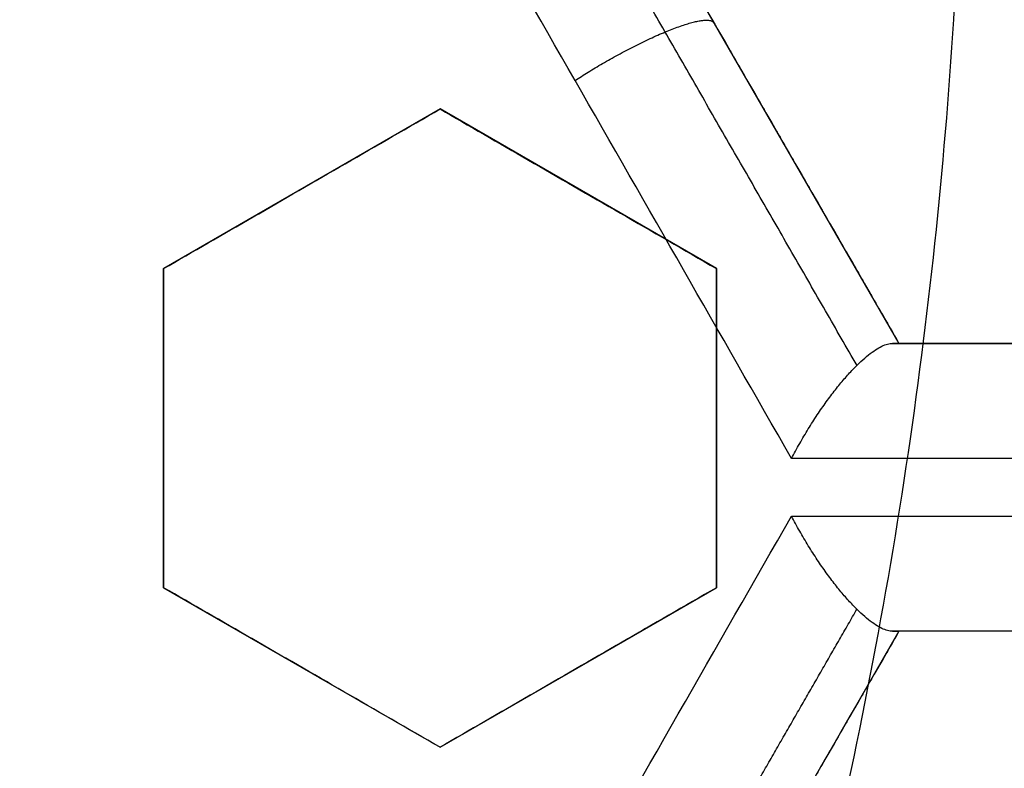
# Model space of a CAD drawing. Header units: centimetres. Extents: x -10 to 8.9, y -29.1 to -8.
# Tile 661 of 1035: x -6.185 to -6.0995, y -28.2978 to -28.2328. Entities that reach past the tile are written whole.
import ezdxf

# ---------------------------------------------------------------- set-up
doc = ezdxf.new("R2010")
doc.units = ezdxf.units.CM
doc.layers.add('Default', color=7, linetype='Continuous', true_color=0x000000)

msp = doc.modelspace()

# ---------------------------------------------------------------- linework, layer by layer
at = {"layer": 'Default'}
for p, q in [((-6.140897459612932, -28.20500000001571, -1.114481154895), (-6.108647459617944, -28.26085863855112, -1.114481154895)), ((-6.124772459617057, -28.23292931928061, -1.158003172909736), (-6.124772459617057, -28.23292931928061, -1.065)), ((-6.14850000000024, -28.24050704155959, 0.2091516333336), (-6.172500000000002, -28.25436344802, 0.2091516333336)), ((-6.124500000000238, -28.25436344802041, 0.20048185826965), (-6.148500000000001, -28.24050704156, 0.20048185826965)), ((-6.160500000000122, -28.24743524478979, 0.1825783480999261), (-6.160500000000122, -28.24743524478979, 0.2357872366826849)), ((-6.13650000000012, -28.24743524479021, 0.1738914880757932), (-6.13650000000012, -28.24743524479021, 0.2271003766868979)), ((-6.1725, -28.25436344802, 0.2123871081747), (-6.1725, -28.28207626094, 0.2123871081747)), ((-6.1245, -28.28207626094, 0.1951392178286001), (-6.1245, -28.25436344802, 0.1951392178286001)), ((-6.10864745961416, -28.26085863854, -1.1296608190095), (-6.044147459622, -28.26085863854, -1.1296608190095)), ((-6.1725, -28.26821985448, 0.1858714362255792), (-6.1725, -28.26821985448, 0.2390803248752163)), ((-6.1245, -28.26821985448, 0.1686142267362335), (-6.1245, -28.26821985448, 0.2218231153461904)), ((-6.172499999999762, -28.28207626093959, 0.20675380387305), (-6.148499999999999, -28.2959326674, 0.20675380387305)), ((-6.14849999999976, -28.29593266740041, 0.1981756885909), (-6.124499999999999, -28.28207626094, 0.1981756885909)), ((-6.108647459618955, -28.28585863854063, -1.161419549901), (-6.115443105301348, -28.29762904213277, -1.161419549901)), ((-6.044147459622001, -28.28585863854, -1.1296608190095), (-6.108647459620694, -28.28585863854, -1.1296608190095)), ((-6.160499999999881, -28.2890044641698, 0.1801575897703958), (-6.160499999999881, -28.2890044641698, 0.2333664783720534)), ((-6.136499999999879, -28.28900446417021, 0.1716076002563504), (-6.136499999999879, -28.28900446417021, 0.2248164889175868))]:
    msp.add_line(p, q, dxfattribs=at)
at = {"layer": 'Default', "extrusion": (0, 0, -1)}
for centre, radius, start, end in [((6.550000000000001, -28.205, -0.45), 0.9, 90, 270), ((6.550000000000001, -28.205, 0.3399975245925), 0.8999999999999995, 90, 270), ((6.550000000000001, -28.205, 1.15), 0.8550000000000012, 90, 270), ((6.550000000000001, -28.205, -0.4), 0.5999999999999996, 90, 270), ((6.550000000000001, -28.205, 0.82), 0.8250000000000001, 180, 0), ((6.550000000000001, -28.205, 1.03), 0.82, 180, 0), ((6.550000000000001, -28.205, 1.005), 0.7950000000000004, 180, 0), ((6.550000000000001, -28.205, 0.87), 0.7825000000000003, 180, 0), ((6.550000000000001, -28.205, 1.005), 0.7825000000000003, 180, 0), ((6.550000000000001, -28.205, 0.895), 0.7575000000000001, 180, 0), ((6.550000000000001, -28.205, 0.53), 0.75, 180, 0), ((6.550000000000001, -28.205, -0.2075), 0.75, 180, 0), ((6.550000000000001, -28.205, -0.2075), 0.7025000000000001, 180, 0), ((6.550000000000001, -28.205, -0.1825), 0.6775000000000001, 180, 0), ((6.550000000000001, -28.205, -0.1725), 0.6774999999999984, 180, 0), ((6.550000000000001, -28.205, -0.1625), 0.6724999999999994, 180, 0), ((6.550000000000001, -28.205, -0.2), 0.6724999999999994, 180, 0), ((6.550000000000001, -28.205, -0.2), 0.6367740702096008, 180, 0), ((6.550000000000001, -28.205, -0.1809807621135), 0.6125, 180, 0), ((6.550000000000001, -28.205, -0.1625), 0.6075000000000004, 180, 0), ((6.550000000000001, -28.205, -0.195), 0.6075000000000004, 180, 0), ((6.550000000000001, -28.205, 1.220980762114), 0.6075, 180, 0), ((6.550000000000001, -28.205, 1.24), 0.6075000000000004, 180, 0), ((6.550000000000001, -28.205, -0.18660444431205), 0.5500000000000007, 180, 0)]:
    msp.add_arc(centre, radius, start, end, dxfattribs=at)
at = {"layer": 'Default'}
for centre, radius, start, end in [((-6.550000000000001, -28.205, -0.82), 0.8349999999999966, 270, 90), ((-6.550000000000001, -28.205, -1.13), 0.8349999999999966, 270, 90), ((-6.550000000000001, -28.205, -0.9750000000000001), 0.8350000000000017, 270, 90), ((-6.550000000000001, -28.205, 0.35), 0.775, 270, 90), ((-6.550000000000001, -28.205, -0.1486250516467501), 0.7749999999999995, 270, 90), ((-6.550000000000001, -28.205, 0.45), 0.6000000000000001, 270, 90), ((-6.550000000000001, -28.205, 0.35), 0.6000000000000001, 270, 90), ((-6.550000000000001, -28.205, -0.845), 0.8250000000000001, 180, 0), ((-6.550000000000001, -28.205, -0.8325), 0.8249999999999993, 180, 0), ((-6.550000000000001, -28.205, -0.87), 0.8, 180, 0), ((-6.550000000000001, -28.205, -0.9800000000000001), 0.7575000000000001, 180, 0), ((-6.550000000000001, -28.205, -0.9375), 0.7574999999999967, 180, 0), ((-6.550000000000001, -28.205, 0.1625), 0.6775000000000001, 180, 0), ((-6.550000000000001, -28.205, 0.18125), 0.6724999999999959, 180, 0), ((-6.550000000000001, -28.205, -1.21), 0.67, 180, 0), ((-6.550000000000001, -28.205, -1.24), 0.6400000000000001, 180, 0), ((-6.550000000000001, -28.205, 0.2), 0.6367740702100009, 180, 0), ((-6.550000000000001, -28.205, 0.1625), 0.6231698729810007, 180, 0), ((-6.550000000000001, -28.205, 0.17875), 0.6074999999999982, 180, 0), ((-6.550000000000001, -28.205, -1.230490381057), 0.6074999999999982, 180, 0), ((-6.550000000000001, -28.205, 0.195), 0.55, 180, 0), ((-6.550000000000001, -28.205, 0.1782088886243), 0.55, 248.3999999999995, 0), ((-6.550000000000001, -28.205, -0.7112749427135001), 0.7750000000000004, 274.5310199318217, 0), ((-6.550000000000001, -28.205, -0.1612499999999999), 0.75, 296.8079204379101, 0), ((-6.550000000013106, -28.20499999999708, 0.1625), 0.4469695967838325, 347.0582565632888, 357.0667820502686)]:
    msp.add_arc(centre, radius, start, end, dxfattribs=at)
at = {"layer": 'Default', "extrusion": (1.379857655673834e-06, 1.228458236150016e-16, -0.9999999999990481)}
msp.add_arc((6.549999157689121, -28.20500000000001, 0.5348706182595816), 0.7584484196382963, 180, 287.9998757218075, dxfattribs=at)
at = {"layer": 'Default', "extrusion": (0, 1, 0)}
for centre, radius, start, end in [((6.550000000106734, -2.310000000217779, -28.26085862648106), 1.225000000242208, 111.089576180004, 114.389708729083), ((6.550000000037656, -2.310000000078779, -28.27585862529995), 1.215000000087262, 110.8286720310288, 114.6865575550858), ((6.550000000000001, -2.31, -28.27585863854), 1.215, 110.8286720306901, 114.6865575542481)]:
    msp.add_arc(centre, radius, start, end, dxfattribs=at)
at = {"layer": 'Default', "extrusion": (0, -1, 0)}
for centre, radius, start, end in [((-6.550000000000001, -2.31, 28.26085863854), 1.225000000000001, 66.45607328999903, 68.9104238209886), ((-6.549999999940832, -2.309999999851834, 28.28585864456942), 1.224999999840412, 65.61029127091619, 68.91042382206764)]:
    msp.add_arc(centre, radius, start, end, dxfattribs=at)
at = {"layer": 'Default', "extrusion": (-1.03329475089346e-08, -0.9999999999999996, -2.71607247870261e-08)}
msp.add_arc((-6.549999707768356, -2.309999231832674, 28.27085873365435), 1.214999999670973, 65.3134424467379, 69.1713279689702, dxfattribs=at)
at = {"layer": 'Default'}
for points, degree in [([(-6.550000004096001, -27.30500495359, -1.129995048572), (-6.537465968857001, -27.30500495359, -1.129995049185), (-6.512386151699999, -27.30552127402, -1.129973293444), (-6.474783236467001, -27.3078854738, -1.129982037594), (-6.437304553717, -27.31181799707, -1.129979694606), (-6.399970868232, -27.3173257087, -1.129980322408), (-6.362926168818, -27.32438806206, -1.129980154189), (-6.326197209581, -27.3329983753, -1.129980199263), (-6.289861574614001, -27.34314050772, -1.129980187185), (-6.254013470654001, -27.35478489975, -1.129980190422), (-6.218660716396, -27.36792869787, -1.129980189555), (-6.183898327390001, -27.38253814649, -1.129980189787), (-6.149770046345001, -27.39859430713, -1.129980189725), (-6.116350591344, -27.41606289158, -1.129980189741), (-6.083707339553, -27.43490588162, -1.129980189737), (-6.051859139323, -27.45511347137, -1.129980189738), (-6.020892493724, -27.47663251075, -1.129980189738), (-5.990848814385, -27.49943348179, -1.129980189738), (-5.961791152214, -27.52346942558, -1.129980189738), (-5.933780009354, -27.54868705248, -1.129980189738), (-5.906829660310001, -27.5750745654, -1.129980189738), (-5.881013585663, -27.60256235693, -1.129980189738), (-5.856368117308, -27.63111066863, -1.129980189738), (-5.832942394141, -27.66066372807, -1.129980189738), (-5.810787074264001, -27.69115373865, -1.129980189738), (-5.789912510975, -27.72256746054, -1.129980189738), (-5.770375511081, -27.75482271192, -1.129980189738), (-5.752204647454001, -27.78787084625, -1.129980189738), (-5.735435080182, -27.8216495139, -1.129980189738), (-5.720103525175, -27.8560794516, -1.129980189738), (-5.706216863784, -27.89114626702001, -1.129980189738), (-5.693813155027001, -27.92675906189, -1.129980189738), (-5.682910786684, -27.96286272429, -1.129980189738), (-5.673530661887, -27.99939085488, -1.129980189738), (-5.665692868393, -28.03625586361, -1.129980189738), (-5.659400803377, -28.07344306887, -1.129980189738), (-5.654672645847, -28.11085723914, -1.129980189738), (-5.651515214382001, -28.14843802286, -1.129980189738), (-5.649934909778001, -28.18611932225, -1.129980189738), (-5.649933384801, -28.22380820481, -1.129980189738), (-5.65151069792, -28.26149020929, -1.129980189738), (-5.654665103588, -28.29907102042, -1.129980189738), (-5.659390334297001, -28.33648606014, -1.129980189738), (-5.665679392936, -28.37367347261, -1.129980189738), (-5.673514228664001, -28.41053911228, -1.129980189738), (-5.68289159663, -28.447068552, -1.129980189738), (-5.693791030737, -28.48317285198, -1.129980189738), (-5.706192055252, -28.51878703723, -1.129980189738), (-5.720075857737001, -28.5538547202, -1.129980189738), (-5.735404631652, -28.58828579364, -1.129980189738), (-5.752171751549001, -28.62206623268, -1.129980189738), (-5.770339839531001, -28.65511550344, -1.129980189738), (-5.78987442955, -28.68737253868, -1.129980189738), (-5.810746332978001, -28.71878763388, -1.129980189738), (-5.832899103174, -28.74927924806, -1.129980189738), (-5.85632282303, -28.77883458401, -1.129980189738), (-5.880965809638, -28.80738458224, -1.129980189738), (-5.906779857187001, -28.83487458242, -1.129980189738), (-5.933727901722, -28.86126400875, -1.129980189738), (-5.961736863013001, -28.88648372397, -1.129980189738), (-5.990793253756, -28.9105224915, -1.129980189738), (-6.020835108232, -28.93332580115, -1.129980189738), (-6.051800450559, -28.95484754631, -1.129980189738), (-6.083647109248, -28.97505764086, -1.129980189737), (-6.116288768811, -28.99390313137, -1.129980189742), (-6.149707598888, -29.01137470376, -1.129980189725), (-6.183834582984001, -29.02743347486, -1.129980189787), (-6.218595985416, -29.04204567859, -1.129980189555), (-6.253947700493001, -29.05519220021, -1.129980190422), (-6.289795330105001, -29.06683951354, -1.129980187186), (-6.326131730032, -29.07698483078, -1.129980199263), (-6.36285948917, -29.08559773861, -1.12998015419), (-6.399900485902, -29.09266234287, -1.129980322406), (-6.437231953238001, -29.0981728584, -1.129979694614), (-6.47471667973, -29.10210911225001, -1.129982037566), (-6.512339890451, -29.1044772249, -1.129973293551), (-6.537448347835, -29.10499504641, -1.129995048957), (-6.549999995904, -29.10499504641, -1.129995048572)], 3), ([(-6.550000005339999, -27.32500645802, -1.149993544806), (-6.537651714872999, -27.32500645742, -1.149993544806), (-6.512986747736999, -27.32554459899, -1.150002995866), (-6.476051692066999, -27.32787036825, -1.14999919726), (-6.439276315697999, -27.33175223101, -1.150000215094), (-6.402654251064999, -27.33717969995, -1.149999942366), (-6.366301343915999, -27.34414129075, -1.150000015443), (-6.330232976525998, -27.35263500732, -1.149999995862), (-6.294592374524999, -27.36262965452, -1.150000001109), (-6.259531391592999, -27.37406902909, -1.149999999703), (-6.225026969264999, -27.3869473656, -1.15000000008), (-6.191106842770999, -27.40125022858, -1.149999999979), (-6.157777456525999, -27.41697696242, -1.150000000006), (-6.125134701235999, -27.43408646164, -1.149999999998), (-6.093256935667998, -27.45253472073, -1.15), (-6.062162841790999, -27.47231088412, -1.15), (-6.031930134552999, -27.49336665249, -1.15), (-6.002594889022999, -27.51567691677, -1.15), (-5.974227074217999, -27.53918966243, -1.15), (-5.946891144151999, -27.56384678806, -1.15), (-5.920598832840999, -27.58963664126, -1.15), (-5.895416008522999, -27.61649551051, -1.15), (-5.871372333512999, -27.64439091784, -1.15), (-5.848517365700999, -27.67326728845, -1.15), (-5.826900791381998, -27.7030584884, -1.15), (-5.806533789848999, -27.73375047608, -1.15), (-5.787472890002, -27.76526110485, -1.15), (-5.76974489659, -27.79754437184, -1.15), (-5.753383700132, -27.83054026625, -1.15), (-5.738424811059, -27.86417236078, -1.15), (-5.724875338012, -27.89842624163, -1.15), (-5.71277321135, -27.93321101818, -1.15), (-5.702135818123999, -27.96847408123, -1.15), (-5.692983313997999, -28.00415159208, -1.15), (-5.68533537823, -28.04015809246, -1.15), (-5.679195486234, -28.07647885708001, -1.15), (-5.674581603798, -28.11301879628, -1.15), (-5.67150000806, -28.14971971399, -1.15), (-5.669956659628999, -28.18652113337, -1.15), (-5.669953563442, -28.22333487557, -1.15), (-5.671491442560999, -28.26014682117, -1.15), (-5.674568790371, -28.29686076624, -1.15), (-5.679179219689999, -28.33341174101, -1.15), (-5.685316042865, -28.36974098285, -1.15), (-5.692961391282, -28.40575529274, -1.15), (-5.702112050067, -28.44144108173, -1.15), (-5.712748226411, -28.47671239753, -1.15), (-5.724850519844, -28.511507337, -1.15), (-5.738400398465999, -28.54576972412, -1.15), (-5.753358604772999, -28.57940639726, -1.15), (-5.769717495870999, -28.61240308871, -1.15), (-5.787441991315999, -28.6446852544, -1.15), (-5.806500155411, -28.6761964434, -1.15), (-5.826864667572, -28.70688945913, -1.15), (-5.848479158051, -28.73668231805, -1.15), (-5.871332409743, -28.76556074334, -1.15), (-5.895372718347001, -28.79345624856, -1.15), (-5.920549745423, -28.82031302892, -1.15), (-5.946837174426, -28.84610244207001, -1.15), (-5.974176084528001, -28.8707665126, -1.15), (-6.002558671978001, -28.89429476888, -1.15), (-6.031913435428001, -28.9166216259, -1.15), (-6.062165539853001, -28.9376912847, -1.15), (-6.093277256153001, -28.95747792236, -1.15), (-6.125171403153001, -28.97593404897, -1.149999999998), (-6.157830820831, -28.99304986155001, -1.150000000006), (-6.191177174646, -29.0087814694, -1.149999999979), (-6.225118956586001, -29.02308952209, -1.15000000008), (-6.25964571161, -29.03597120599, -1.149999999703), (-6.294721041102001, -29.04740944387, -1.150000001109), (-6.330363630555, -29.05739860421, -1.149999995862), (-6.366429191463, -29.06588597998, -1.150000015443), (-6.40278818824, -29.07284313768, -1.149999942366), (-6.439415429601, -29.07826537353, -1.150000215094), (-6.476180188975, -29.08214014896, -1.14999919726), (-6.513077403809, -29.08445837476, -1.150002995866), (-6.537686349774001, -29.08499354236, -1.149993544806), (-6.54999999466, -29.08499354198, -1.149993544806)], 3), ([(-6.549999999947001, -27.42838343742, -0.7616165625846), (-6.538747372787, -27.42824483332, -0.7617551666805), (-6.516204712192, -27.42845367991, -0.7620351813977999), (-6.482313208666, -27.43024072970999, -0.7624632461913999), (-6.448493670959, -27.43350371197, -0.7628974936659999), (-6.414786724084, -27.43824561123, -0.763337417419), (-6.381352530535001, -27.44444544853, -0.7637809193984), (-6.348201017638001, -27.45209983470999, -0.7642278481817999), (-6.315445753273, -27.46118216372, -0.764676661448), (-6.283108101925, -27.47168408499, -0.7651270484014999), (-6.251249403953, -27.48358745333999, -0.7655781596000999), (-6.219910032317, -27.49687984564, -0.766029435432), (-6.189177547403, -27.51152847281, -0.7664796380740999), (-6.159225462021, -27.52744172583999, -0.7669261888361), (-6.130017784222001, -27.54461827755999, -0.7673695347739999), (-6.101215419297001, -27.56329288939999, -0.7678150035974), (-6.073286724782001, -27.58321536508, -0.7682556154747), (-6.047409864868, -27.60344005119, -0.7686723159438), (-6.024707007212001, -27.6227118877, -0.7690451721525), (-6.004504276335, -27.64114310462, -0.7693833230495), (-5.984998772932, -27.66020157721, -0.7697151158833), (-5.965776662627, -27.68034635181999, -0.7700594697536), (-5.947249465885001, -27.70119728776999, -0.7704083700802), (-5.929608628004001, -27.72252886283, -0.7707584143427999), (-5.913139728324, -27.74390244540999, -0.7711027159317), (-5.896745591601, -27.76673460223, -0.7714641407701), (-5.879471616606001, -27.79280128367, -0.7718690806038), (-5.862185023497, -27.82140181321, -0.7723044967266), (-5.845650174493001, -27.85166194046, -0.7727558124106), (-5.830525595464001, -27.88248582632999, -0.7732063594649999), (-5.816816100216, -27.91378163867, -0.7736550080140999), (-5.804432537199, -27.94575507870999, -0.7741047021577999), (-5.793443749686, -27.97826360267, -0.7745533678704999), (-5.783885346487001, -28.01119863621, -0.7749995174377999), (-5.775776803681, -28.04447658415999, -0.7754420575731), (-5.769121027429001, -28.07806966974, -0.7758806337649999), (-5.763924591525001, -28.11195605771, -0.7763150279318), (-5.760204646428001, -28.14606329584, -0.7767440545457), (-5.75797080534, -28.18027120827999, -0.7771671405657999), (-5.757226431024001, -28.21470555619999, -0.7775824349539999), (-5.757979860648, -28.24925848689, -0.7780047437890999), (-5.760231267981, -28.28374168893, -0.7784336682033), (-5.763975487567, -28.31808767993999, -0.7788678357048), (-5.769197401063, -28.35219385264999, -0.7793060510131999), (-5.775894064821, -28.38605939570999, -0.7797482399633), (-5.784064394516, -28.41964983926, -0.7801939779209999), (-5.793686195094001, -28.45285785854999, -0.7806418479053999), (-5.804730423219, -28.48558927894, -0.781090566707), (-5.817164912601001, -28.51776854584, -0.7815390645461), (-5.830995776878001, -28.54941158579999, -0.7819875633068), (-5.846175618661, -28.5804064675, -0.7824344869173), (-5.862691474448, -28.61072888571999, -0.7828794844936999), (-5.880499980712, -28.64029706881, -0.7833213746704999), (-5.899571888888, -28.66906635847, -0.7837594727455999), (-5.91989141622, -28.69700629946, -0.7841934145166), (-5.941356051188, -28.72398166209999, -0.7846208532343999), (-5.963982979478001, -28.75002327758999, -0.7850431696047), (-5.987781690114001, -28.77512537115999, -0.7854569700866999), (-6.012782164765, -28.7993101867, -0.7858765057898), (-6.03884161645, -28.82242111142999, -0.7863039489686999), (-6.065837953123, -28.84435183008, -0.786736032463), (-6.093752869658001, -28.86509285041, -0.7871728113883), (-6.122529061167, -28.88460275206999, -0.7876132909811), (-6.15214747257, -28.90286625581, -0.7880571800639), (-6.18250003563, -28.91981717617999, -0.7885028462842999), (-6.213581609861, -28.93545322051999, -0.7889502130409), (-6.245293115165, -28.94972306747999, -0.7893978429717), (-6.277594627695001, -28.96261096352, -0.7898451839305), (-6.310433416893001, -28.97409375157, -0.790291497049), (-6.343717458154, -28.98414082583, -0.7907355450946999), (-6.377431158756, -28.99274659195, -0.7911771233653), (-6.411455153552, -28.99988067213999, -0.7916146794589), (-6.445763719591, -29.00553981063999, -0.7920479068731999), (-6.480290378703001, -29.00971218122, -0.7924759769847), (-6.515041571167, -29.01239375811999, -0.7928989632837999), (-6.538334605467, -29.01317723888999, -0.7931772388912), (-6.549999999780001, -29.01331529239, -0.7933152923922)], 3), ([(-6.550000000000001, -28.98, -0.6472501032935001), (-6.538733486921, -28.98, -0.6470307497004), (-6.516189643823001, -28.97950872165, -0.6465878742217), (-6.482389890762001, -28.97729300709, -0.6459119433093), (-6.448718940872, -28.97360204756, -0.6452266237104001), (-6.415286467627, -28.96845141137, -0.6445341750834), (-6.382136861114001, -28.9618541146, -0.6438355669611), (-6.349274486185, -28.95380935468, -0.6431308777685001), (-6.316821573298, -28.94434696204, -0.6424227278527), (-6.284787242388, -28.93346993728, -0.6417113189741), (-6.253280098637, -28.92121449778, -0.6409990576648), (-6.222324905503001, -28.90759197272, -0.6402865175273), (-6.191987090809, -28.89262837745, -0.6395751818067), (-6.162348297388, -28.87636610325, -0.6388669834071), (-6.133423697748, -28.85881215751, -0.6381622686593), (-6.1053183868, -28.84003103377, -0.6374636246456), (-6.07803369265, -28.82002363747, -0.6367710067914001), (-6.051669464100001, -28.7988625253, -0.6360872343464), (-6.026237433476, -28.77655854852, -0.6354115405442), (-6.001809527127, -28.75317251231, -0.6347498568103), (-5.978430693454, -28.72875070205, -0.6340883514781), (-5.956125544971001, -28.70331637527, -0.6334126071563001), (-5.934966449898, -28.67695331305, -0.6327288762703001), (-5.914960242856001, -28.6496691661, -0.6320362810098), (-5.896181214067, -28.62156563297, -0.6313376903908), (-5.878632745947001, -28.59264971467, -0.6306331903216), (-5.862367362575, -28.56300470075, -0.6299248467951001), (-5.847408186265, -28.53267528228, -0.629213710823), (-5.833784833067, -28.50171815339, -0.6285011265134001), (-5.821532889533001, -28.47022030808, -0.6277890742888), (-5.8106490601, -28.43816826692, -0.6270772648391), (-5.801170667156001, -28.40565376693, -0.6263677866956), (-5.793124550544, -28.37276766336, -0.6256626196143), (-5.786530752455, -28.33961176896, -0.6249639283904), (-5.78138744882, -28.30619858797, -0.6242718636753), (-5.777701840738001, -28.27254822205, -0.6235871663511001), (-5.775489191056, -28.23876096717, -0.6229108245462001), (-5.774754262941, -28.20494234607, -0.6222489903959), (-5.775493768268, -28.17114853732, -0.6215875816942), (-5.777706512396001, -28.13740264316, -0.6209120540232), (-5.781393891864, -28.10374893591, -0.6202272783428), (-5.786546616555, -28.07029563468, -0.6195343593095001), (-5.793145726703, -28.0371388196, -0.6188356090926), (-5.801183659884, -28.00430073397, -0.6181314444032), (-5.810652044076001, -27.97182316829, -0.6174227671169), (-5.821536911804, -27.93976765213, -0.6167108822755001), (-5.833799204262, -27.90824671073, -0.6159982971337), (-5.847421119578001, -27.87729763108, -0.615285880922), (-5.862376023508, -27.84697847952, -0.6145749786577), (-5.878652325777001, -27.8173156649, -0.613866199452), (-5.896211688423, -27.78838626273, -0.6131613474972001), (-5.914995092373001, -27.76028113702, -0.6124626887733), (-5.934999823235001, -27.73300334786, -0.6117702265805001), (-5.956160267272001, -27.70664206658, -0.6110865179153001), (-5.978475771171, -27.68119987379, -0.6104105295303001), (-6.001860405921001, -27.6567765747, -0.6097489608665), (-6.026289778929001, -27.63339360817, -0.6090872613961), (-6.051718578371, -27.61109628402, -0.6084116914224), (-6.078088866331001, -27.58993391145, -0.6077277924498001), (-6.105377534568, -27.56992754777, -0.6070351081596), (-6.133484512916, -27.55114909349, -0.6063364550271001), (-6.162412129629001, -27.53359698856, -0.6056316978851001), (-6.192055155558, -27.51733618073, -0.6049234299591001), (-6.222391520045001, -27.50237706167, -0.6042121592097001), (-6.253344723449, -27.48875867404, -0.6034996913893), (-6.284863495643, -27.47650207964, -0.6027871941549), (-6.316910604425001, -27.46562484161, -0.6020755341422), (-6.349366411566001, -27.45616608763, -0.6013673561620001), (-6.382222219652, -27.44812703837, -0.6006628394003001), (-6.415376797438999, -27.44153241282, -0.5999641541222), (-6.448824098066, -27.43638416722, -0.5992714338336), (-6.482460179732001, -27.43270175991, -0.5985868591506), (-6.516196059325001, -27.43049163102, -0.5979122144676), (-6.538732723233, -27.43, -0.5974694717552), (-6.550000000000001, -27.43, -0.5972501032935)], 3), ([(-6.784376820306, -28.92632328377, -0.6348712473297), (-6.773838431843, -28.92974735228, -0.6346469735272), (-6.752592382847, -28.93614668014, -0.6341960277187), (-6.720306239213, -28.94433158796, -0.6335039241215), (-6.687691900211, -28.95109451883, -0.6328066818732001), (-6.654850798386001, -28.95641256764, -0.6321091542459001), (-6.621864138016, -28.9602809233, -0.6314149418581), (-6.588739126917, -28.96270318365, -0.6307247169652), (-6.555473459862, -28.96367365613, -0.6300349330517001), (-6.522210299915, -28.96318367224, -0.6293441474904), (-6.489025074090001, -28.96123883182, -0.6286502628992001), (-6.455904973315, -28.95783633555, -0.6279497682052), (-6.422932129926, -28.95297750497, -0.6272443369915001), (-6.390217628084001, -28.94667756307, -0.6265372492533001), (-6.357843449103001, -28.93895566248, -0.6258300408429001), (-6.32588632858, -28.92983586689, -0.6251236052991), (-6.29439659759, -28.91933902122, -0.6244195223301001), (-6.263411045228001, -28.90748132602, -0.6237197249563), (-6.232968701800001, -28.89427837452, -0.6230257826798), (-6.203113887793, -28.87974755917, -0.6223343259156), (-6.173891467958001, -28.86390613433, -0.6216420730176), (-6.145383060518, -28.84679413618, -0.6209485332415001), (-6.117675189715, -28.82846554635, -0.6202531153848), (-6.090803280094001, -28.80894739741, -0.6195567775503), (-6.064798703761, -28.78826200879, -0.6188620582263), (-6.039692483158, -28.76642843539, -0.6181707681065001), (-6.015556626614, -28.7435034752, -0.6174807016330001), (-5.992461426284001, -28.71955357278, -0.6167897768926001), (-5.970470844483, -28.69465328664, -0.6160960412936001), (-5.949568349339, -28.66878590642, -0.6153957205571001), (-5.929800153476, -28.64199891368, -0.6146904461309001), (-5.911222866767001, -28.61436507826, -0.6139833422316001), (-5.893872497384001, -28.58593678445, -0.6132760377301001), (-5.877788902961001, -28.55677817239, -0.6125695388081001), (-5.863017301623, -28.52697722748, -0.6118646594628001), (-5.849582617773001, -28.49659792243, -0.611162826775), (-5.837496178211, -28.4656760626, -0.6104680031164), (-5.826765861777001, -28.43423308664, -0.6097777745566), (-5.817399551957, -28.40226333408, -0.6090851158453), (-5.809456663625, -28.36995449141, -0.6083902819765), (-5.802947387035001, -28.33738758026, -0.6076936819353), (-5.797866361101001, -28.30454704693, -0.606996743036), (-5.794229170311, -28.27151677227, -0.606301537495), (-5.792040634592, -28.23836319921, -0.6056096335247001), (-5.791549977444, -28.21613082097, -0.6051462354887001), (-5.791549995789, -28.20499952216, -0.6049143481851)], 3), ([(-6.117976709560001, -28.27085863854, -1.174402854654), (-6.130471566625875, -28.24903878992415, -1.169649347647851), (-6.143044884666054, -28.22708192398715, -1.165102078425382), (-6.155689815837, -28.205, -1.160763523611)], 3), ([(-6.140897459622, -28.205, -1.065), (-6.124772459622, -28.23292931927, -1.065), (-6.108647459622, -28.26085863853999, -1.065)], 2), ([(-6.140897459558, -28.205, -1.152299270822), (-6.130093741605, -28.22371258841, -1.156036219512), (-6.119342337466, -28.24233456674, -1.159924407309), (-6.108647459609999, -28.26085863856, -1.16396230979)], 3), ([(-6.1725, -28.25436344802, 0.186615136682), (-6.169951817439, -28.25289225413, 0.18576493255), (-6.164776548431, -28.24990431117, 0.1840290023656), (-6.156789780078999, -28.24529314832, 0.1813219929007), (-6.151290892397, -28.24211836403, 0.1794394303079), (-6.148499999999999, -28.24050704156, 0.1784792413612)], 3), ([(-6.1725, -28.25436344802, 0.239824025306), (-6.16994985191, -28.25289111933, 0.2389731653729), (-6.164771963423, -28.24990166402, 0.2372363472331), (-6.156785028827, -28.24529040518, 0.2345292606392), (-6.151288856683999, -28.24211718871, 0.2326476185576), (-6.148499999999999, -28.24050704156, 0.2316881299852)], 3), ([(-6.148499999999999, -28.24050704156, 0.2316881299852), (-6.148499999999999, -28.24050704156, 0.2050836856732), (-6.148499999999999, -28.24050704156, 0.1784792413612)], 2), ([(-6.148499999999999, -28.24050704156, 0.1784792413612), (-6.145988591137, -28.24195700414, 0.1775222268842), (-6.140862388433, -28.24491661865, 0.1755647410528), (-6.132877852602, -28.24952649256, 0.1725031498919), (-6.127328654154, -28.25273032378, 0.1703667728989), (-6.124499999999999, -28.25436344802, 0.1692755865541)], 3), ([(-6.148499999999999, -28.24050704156, 0.2316881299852), (-6.145987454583, -28.24195766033, 0.2307306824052), (-6.140859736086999, -28.24491814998, 0.2287726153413), (-6.132875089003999, -28.24952808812, 0.2257109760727), (-6.127327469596, -28.25273100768, 0.2235752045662), (-6.124499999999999, -28.25436344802, 0.2224844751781)], 3), ([(-6.1725, -28.25436344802, 0.186615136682), (-6.1725, -28.25436344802, 0.213219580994), (-6.1725, -28.25436344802, 0.239824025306)], 2), ([(-6.1725, -28.28207626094, 0.1849501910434), (-6.1725, -28.27900107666, 0.1851741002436), (-6.1725, -28.27284806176, 0.1855963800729), (-6.1725, -28.26361072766, 0.186151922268), (-6.1725, -28.25744680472, 0.1864696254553), (-6.1725, -28.25436344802, 0.186615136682)], 3), ([(-6.1725, -28.28207626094, 0.2381590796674), (-6.1725, -28.27900086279, 0.2383830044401), (-6.1725, -28.27284756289, 0.238805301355), (-6.1725, -28.26361026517, 0.2393608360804), (-6.1725, -28.25744660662, 0.2396785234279), (-6.1725, -28.25436344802, 0.239824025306)], 3), ([(-6.124499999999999, -28.25436344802, 0.2224844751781), (-6.124499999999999, -28.25436344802, 0.1958800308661), (-6.124499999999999, -28.25436344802, 0.1692755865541)], 2), ([(-6.124499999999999, -28.25436344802, 0.1692755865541), (-6.124499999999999, -28.25744609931, 0.1691462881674), (-6.124499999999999, -28.26360909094, 0.1688638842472), (-6.124499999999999, -28.27284667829, 0.168369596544), (-6.124499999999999, -28.27900048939, 0.1679935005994), (-6.124499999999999, -28.28207626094, 0.1677939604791)], 3), ([(-6.124499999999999, -28.25436344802, 0.2224844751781), (-6.124499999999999, -28.25744622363, 0.2223551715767), (-6.124499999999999, -28.26360938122, 0.2220727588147), (-6.124499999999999, -28.27284699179, 0.2215784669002), (-6.124499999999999, -28.27900062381, 0.2212023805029), (-6.124499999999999, -28.28207626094, 0.2210028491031)], 3), ([(-6.117976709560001, -28.27085863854, -1.174402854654), (-6.117749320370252, -28.27042154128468, -1.174489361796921), (-6.117277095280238, -28.26955277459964, -1.174608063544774), (-6.116522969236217, -28.26827610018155, -1.174624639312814), (-6.115745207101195, -28.26706102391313, -1.174483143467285), (-6.114958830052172, -28.26592590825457, -1.174194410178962), (-6.114166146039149, -28.26487184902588, -1.173762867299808), (-6.113390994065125, -28.26392857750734, -1.173204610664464), (-6.112652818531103, -28.26311294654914, -1.172544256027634), (-6.111946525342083, -28.26241434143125, -1.171784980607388), (-6.111285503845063, -28.26184355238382, -1.170944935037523), (-6.110681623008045, -28.26140479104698, -1.170048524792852), (-6.110127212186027, -28.26108867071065, -1.169090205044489), (-6.109630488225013, -28.26089967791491, -1.168084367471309), (-6.109343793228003, -28.26085863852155, -1.16739743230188), (-6.109211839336, -28.26085863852, -1.167051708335)], 3), ([(-6.108647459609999, -28.26085863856, -1.16396230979), (-6.108647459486, -28.26085863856, -1.164323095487), (-6.108690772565, -28.26085863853, -1.165033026), (-6.108880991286, -28.26085863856, -1.166066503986), (-6.109088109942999, -28.26085863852, -1.16672753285), (-6.109211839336, -28.26085863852, -1.167051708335)], 3), ([(-6.044147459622, -28.26085863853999, -1.065), (-6.076397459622, -28.26085863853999, -1.065), (-6.108647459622, -28.26085863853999, -1.065)], 2), ([(-6.108647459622, -28.26085863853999, -1.065), (-6.108647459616, -28.26085863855, -1.114481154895), (-6.108647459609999, -28.26085863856, -1.16396230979)], 2), ([(-6.137672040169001, -28.3102527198, -1.167104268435), (-6.131086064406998, -28.2987515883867, -1.169480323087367), (-6.124520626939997, -28.28728632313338, -1.171913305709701), (-6.117976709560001, -28.27585863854, -1.174402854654)], 3), ([(-6.1725, -28.28207626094, 0.2381590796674), (-6.1725, -28.28207626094, 0.2115546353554), (-6.1725, -28.28207626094, 0.1849501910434)], 2), ([(-6.148499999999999, -28.2959326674, 0.1753485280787), (-6.151340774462, -28.2942925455, 0.1764888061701), (-6.156906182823, -28.29107935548, 0.1787202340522), (-6.164896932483, -28.28646589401, 0.1819168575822), (-6.170003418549, -28.28351766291, 0.1839549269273), (-6.1725, -28.28207626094, 0.1849501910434)], 3), ([(-6.148499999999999, -28.2959326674, 0.2285574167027), (-6.151338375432, -28.29429393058, 0.2296967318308), (-6.156900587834, -28.29108258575, 0.2319268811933), (-6.164891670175, -28.28646893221, 0.2351236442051), (-6.170001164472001, -28.2835189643, 0.2371629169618), (-6.1725, -28.28207626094, 0.2381590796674)], 3), ([(-6.124499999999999, -28.28207626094, 0.1677939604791), (-6.127258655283, -28.28366897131, 0.1686786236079), (-6.132714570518, -28.28681894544, 0.170417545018), (-6.14070477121, -28.29143208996, 0.1729323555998), (-6.145921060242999, -28.29444371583, 0.1745527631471), (-6.148499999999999, -28.2959326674, 0.1753485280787)], 3), ([(-6.124499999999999, -28.28207626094, 0.2210028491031), (-6.127260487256, -28.283670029, 0.2218880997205), (-6.132718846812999, -28.28682141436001, 0.223627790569), (-6.140708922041, -28.29143448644, 0.2261425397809), (-6.145922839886, -28.29444474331, 0.2277622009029), (-6.148499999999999, -28.2959326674, 0.2285574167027)], 3), ([(-6.124499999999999, -28.28207626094, 0.2210028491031), (-6.124499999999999, -28.28207626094, 0.1943984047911), (-6.124499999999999, -28.28207626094, 0.1677939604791)], 2), ([(-6.108647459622, -28.28585863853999, -1.065), (-6.124772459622, -28.31378795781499, -1.065), (-6.140897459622, -28.34171727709, -1.065)], 2), ([(-6.10864745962, -28.28585863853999, -1.163962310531), (-6.11615286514, -28.29885838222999, -1.161128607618), (-6.123686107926, -28.31190634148, -1.158368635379), (-6.131245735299, -28.32500000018, -1.155682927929)], 3), ([(-6.109211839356, -28.28585863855, -1.167051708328), (-6.109088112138, -28.28585863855, -1.166727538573), (-6.108880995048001, -28.28585863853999, -1.166066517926), (-6.10869077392, -28.28585863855, -1.165033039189), (-6.108647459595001, -28.28585863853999, -1.164323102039), (-6.10864745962, -28.28585863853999, -1.163962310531)], 3), ([(-6.044147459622, -28.28585863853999, -1.065), (-6.076397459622, -28.28585863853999, -1.065), (-6.108647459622, -28.28585863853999, -1.065)], 2), ([(-6.108647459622, -28.28585863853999, -1.065), (-6.108647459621, -28.28585863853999, -1.1144811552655), (-6.10864745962, -28.28585863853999, -1.163962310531)], 2), ([(-6.148499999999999, -28.2959326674, 0.2285574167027), (-6.148499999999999, -28.2959326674, 0.2019529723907), (-6.148499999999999, -28.2959326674, 0.1753485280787)], 2)]:
    msp.add_open_spline(points, degree=degree, dxfattribs=at)
for points, knots in [([(-5.978187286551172, -27.65671795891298, -0.8200013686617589), (-5.982028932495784, -27.65271221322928, -0.8198943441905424), (-6.0036866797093, -27.63059904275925, -0.8192981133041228), (-6.045434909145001, -27.592650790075, -0.8182125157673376), (-6.107814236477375, -27.54614199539, -0.81665422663), (-6.1750504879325, -27.505673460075, -0.8150551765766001), (-6.246341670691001, -27.47188979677, -0.8134306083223), (-6.320641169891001, -27.445368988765, -0.8118060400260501), (-6.396800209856, -27.42644239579, -0.8102069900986), (-6.473795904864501, -27.415221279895, -0.8086487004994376), (-6.550005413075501, -27.41158862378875, -0.8071806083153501), (-6.626214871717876, -27.415222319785, -0.8057125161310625), (-6.703210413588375, -27.42644448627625, -0.8041542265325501), (-6.779369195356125, -27.44537211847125, -0.8025551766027), (-6.853668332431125, -27.4718939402, -0.8009306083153), (-6.924959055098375, -27.50567857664, -0.7993060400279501), (-6.992194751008, -27.54614802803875, -0.7977069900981), (-7.054573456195, -27.59265767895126, -0.79614870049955), (-7.111030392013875, -27.64397726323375, -0.7946806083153), (-7.1623492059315, -27.700434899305, -0.7932125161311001), (-7.2088580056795, -27.762814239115, -0.7916542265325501), (-7.249326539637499, -27.83005048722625, -0.7900551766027), (-7.2831102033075, -27.90134167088, -0.7884306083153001), (-7.309631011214, -27.97564116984, -0.78680604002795), (-7.328557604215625, -28.05180020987, -0.7852069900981), (-7.339778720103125, -28.12879590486, -0.78364870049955), (-7.343411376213, -28.205005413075, -0.7821806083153), (-7.339777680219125, -28.28121487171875, -0.7807125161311), (-7.328555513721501, -28.358210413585, -0.77915422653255), (-7.314570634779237, -28.41448112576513, -0.7779727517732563), (-7.305021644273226, -28.4449068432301, -0.7773179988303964), (-7.303262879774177, -28.4503068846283, -0.7772012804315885)], [9.275203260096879, 9.275203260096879, 9.275203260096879, 9.275203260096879, 9.451340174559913, 10.25789556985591, 11.0644509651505, 11.8710063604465, 12.67756175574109, 13.48411715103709, 14.29067254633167, 15.09722794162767, 15.90378333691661, 16.71033873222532, 17.5168941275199, 18.32344952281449, 19.13000491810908, 19.93656031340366, 20.74311570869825, 21.54967110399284, 22.35622649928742, 23.16278189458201, 23.9693372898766, 24.77589268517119, 25.58244808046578, 26.38900347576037, 27.19555887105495, 28.00211426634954, 28.80866966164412, 29.61522505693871, 30.4217804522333, 31.228335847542, 31.40302071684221, 31.40302071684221, 31.40302071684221, 31.40302071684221]), ([(-7.254237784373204, -28.56780919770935, -0.8200149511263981), (-7.25225816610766, -28.57165173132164, -0.8199261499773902), (-7.238054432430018, -28.59867645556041, -0.8192994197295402), (-7.208852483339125, -28.64719452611, -0.81814557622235), (-7.162342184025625, -28.70957351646, -0.8165872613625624), (-7.1110227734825, -28.76603037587, -0.81511917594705), (-7.054565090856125, -28.817349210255, -0.81365108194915), (-6.992185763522, -28.86385800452, -0.8120927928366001), (-6.924949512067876, -28.90432653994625, -0.8104937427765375), (-6.853658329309, -28.93811020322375, -0.8088691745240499), (-6.779358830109, -28.96463101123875, -0.8072446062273), (-6.703199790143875, -28.98355760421, -0.8056455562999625), (-6.626204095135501, -28.994778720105, -0.8040872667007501), (-6.5499945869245, -28.99841137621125, -0.8026191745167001), (-6.473785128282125, -28.994777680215, -0.8011510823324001), (-6.396789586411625, -28.98355551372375, -0.7995927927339), (-6.320630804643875, -28.96462788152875, -0.79799374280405), (-6.246331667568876, -28.9381060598, -0.7963691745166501), (-6.175040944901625, -28.90432142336, -0.7947446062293), (-6.107805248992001, -28.86385197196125, -0.79314555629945), (-6.045426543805, -28.81734232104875, -0.7915872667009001), (-5.988969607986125, -28.76602273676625, -0.79011917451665), (-5.937650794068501, -28.709565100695, -0.7886510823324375), (-5.891141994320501, -28.647185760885, -0.7870927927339), (-5.850673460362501, -28.57994951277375, -0.78549374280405), (-5.8168897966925, -28.50865832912, -0.78386917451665), (-5.790368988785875, -28.43435883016, -0.7822446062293), (-5.771442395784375, -28.35819979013, -0.7806455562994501), (-5.760221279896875, -28.28120409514, -0.7790872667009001), (-5.75745515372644, -28.22317352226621, -0.7779693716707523), (-5.757897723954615, -28.19054613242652, -0.777340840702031), (-5.758094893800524, -28.18331888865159, -0.7772013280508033)], [9.15335231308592, 9.15335231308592, 9.15335231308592, 9.15335231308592, 9.286355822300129, 10.09307514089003, 10.89979445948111, 11.70651377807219, 12.5132330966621, 13.31995241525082, 14.12667173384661, 14.93339105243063, 15.74011037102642, 16.5468296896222, 17.35354900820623, 18.16026832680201, 18.96698764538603, 19.77370696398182, 20.58042628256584, 21.38714560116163, 22.19386491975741, 23.00058423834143, 23.80730355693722, 24.61402287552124, 25.42074219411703, 26.22746151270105, 27.03418083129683, 27.84090014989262, 28.64761946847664, 29.45433878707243, 30.26105810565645, 31.06777742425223, 31.29719482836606, 31.29719482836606, 31.29719482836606, 31.29719482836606]), ([(-7.106978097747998, -28.74388811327, -0.7599999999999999), (-7.099108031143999, -28.75202237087, -0.759778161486), (-7.083011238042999, -28.76794623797, -0.7593382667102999), (-7.057842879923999, -28.79075171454, -0.7586635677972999), (-7.031699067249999, -28.81243352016, -0.757979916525), (-7.004630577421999, -28.8329494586, -0.7572874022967), (-6.976688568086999, -28.85226066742, -0.7565876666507), (-6.947927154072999, -28.87032960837, -0.7558819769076), (-6.918401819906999, -28.88712140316, -0.7551717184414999), (-6.888169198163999, -28.90260383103, -0.7544582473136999), (-6.857287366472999, -28.91674713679, -0.7537429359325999), (-6.825815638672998, -28.92952415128, -0.7530271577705), (-6.793814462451, -28.94091033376, -0.7523122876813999), (-6.761345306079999, -28.95088381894, -0.7515996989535), (-6.728470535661, -28.9594254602, -0.7508907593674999), (-6.695253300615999, -28.9665188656, -0.7501868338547), (-6.661757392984, -28.97215043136, -0.7494892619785), (-6.628047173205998, -28.97630936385, -0.7487994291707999), (-6.594187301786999, -28.97898770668, -0.7481184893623), (-6.560243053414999, -28.98018034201, -0.7474483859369), (-6.526279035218, -28.97988502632, -0.7467880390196), (-6.492360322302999, -28.97810229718, -0.7461124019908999), (-6.458551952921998, -28.9748355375, -0.7454280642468), (-6.424918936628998, -28.97009099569, -0.7447349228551), (-6.39152584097, -28.96387775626, -0.7440346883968), (-6.358436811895, -28.95620773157, -0.7433286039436), (-6.325715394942, -28.94709563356, -0.7426180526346), (-6.293424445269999, -28.93655895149, -0.7419043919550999), (-6.261625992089, -28.92461791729, -0.741188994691), (-6.230381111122, -28.91129546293, -0.7404732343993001), (-6.199749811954, -28.89661717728, -0.7397584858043), (-6.169790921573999, -28.88061125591, -0.739046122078), (-6.140561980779, -28.86330845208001, -0.7383375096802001), (-6.11211912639, -28.84474201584, -0.7376340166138), (-6.084516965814, -28.82494761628, -0.7369369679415), (-6.057808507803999, -28.80396329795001, -0.7362477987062), (-6.032045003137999, -28.78182936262, -0.7355674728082), (-6.007275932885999, -28.75858835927, -0.7348986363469), (-5.983548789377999, -28.73428490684, -0.7342375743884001), (-5.96090870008, -28.70896521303, -0.7335611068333), (-5.939399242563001, -28.68267794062, -0.7328760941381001), (-5.919061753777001, -28.65547356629, -0.7321823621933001), (-5.89993530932, -28.62740431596, -0.7314816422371), (-5.882056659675, -28.59852408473, -0.7307751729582), (-5.865460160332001, -28.56888833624, -0.7300643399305), (-5.850177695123, -28.53855397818, -0.7293505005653), (-5.836238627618, -28.50757927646, -0.7286350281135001), (-5.823669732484, -28.47602372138, -0.7279192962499), (-5.812495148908, -28.44394792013, -0.7272046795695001), (-5.802736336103, -28.41141348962, -0.726492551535), (-5.794412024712, -28.37848291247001, -0.7257842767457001), (-5.787538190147, -28.34521945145, -0.7250812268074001), (-5.782128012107, -28.31168697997, -0.7243847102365), (-5.778191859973, -28.27794993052, -0.7236962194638), (-5.775737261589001, -28.24407303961, -0.7230164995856), (-5.775043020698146, -28.21973233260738, -0.7225379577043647), (-5.775000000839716, -28.20670664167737, -0.7222831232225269), (-5.775000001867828, -28.205, -0.722249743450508)], [-30.57582455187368, -30.57582455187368, -30.57582455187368, -30.57582455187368, -30.23609316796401, -29.89636178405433, -29.55663040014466, -29.21689901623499, -28.877167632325, -28.53743624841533, -28.19770486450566, -27.85797348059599, -27.51824209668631, -27.17851071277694, -26.83877932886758, -26.49904794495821, -26.15931656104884, -25.81958517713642, -25.47985379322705, -25.14012240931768, -24.80039102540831, -24.46065964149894, -24.12092825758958, -23.78119687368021, -23.44146548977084, -23.10173410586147, -22.76200272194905, -22.42227133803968, -22.08253995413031, -21.74280857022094, -21.40307718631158, -21.06334580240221, -20.72361441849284, -20.38388303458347, -20.04415165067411, -19.70442026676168, -19.36468888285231, -19.02495749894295, -18.68522611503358, -18.34549473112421, -18.00576334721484, -17.66603196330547, -17.3263005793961, -16.98656919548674, -16.64683781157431, -16.30710642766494, -15.96737504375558, -15.62764365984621, -15.28791227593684, -14.94818089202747, -14.6084495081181, -14.26871812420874, -13.92898674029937, -13.58925535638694, -13.24952397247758, -12.90979258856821, -12.57006120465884, -12.23032982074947, -12.17910646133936, -12.17910646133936, -12.17910646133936, -12.17910646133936]), ([(-6.109211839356, -28.28585863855, -1.167051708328), (-6.109343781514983, -28.28585863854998, -1.167397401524), (-6.109630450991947, -28.28581760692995, -1.168084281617), (-6.110127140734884, -28.2856286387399, -1.169090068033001), (-6.110681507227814, -28.28531256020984, -1.170048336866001), (-6.111285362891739, -28.28487383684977, -1.170944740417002), (-6.111946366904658, -28.2843030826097, -1.171784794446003), (-6.112652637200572, -28.28360451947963, -1.172544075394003), (-6.113390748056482, -28.28278898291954, -1.173204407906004), (-6.114165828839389, -28.28184583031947, -1.173762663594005), (-6.114958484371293, -28.28079184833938, -1.174194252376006), (-6.1157448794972, -28.2796567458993, -1.174483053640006), (-6.116522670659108, -28.27844166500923, -1.174624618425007), (-6.117276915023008, -28.27716482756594, -1.174608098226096), (-6.11774925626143, -28.27629585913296, -1.174489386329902), (-6.117976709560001, -28.27585863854, -1.174402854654)], [0, 0, 0, 0, 0.01298905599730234, 0.02597811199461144, 0.03896716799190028, 0.05195622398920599, 0.06494527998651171, 0.07793433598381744, 0.09092339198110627, 0.103912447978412, 0.1169015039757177, 0.1298905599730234, 0.1428796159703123, 0.155868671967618, 0.1688577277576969, 0.1688577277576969, 0.1688577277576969, 0.1688577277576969])]:
    msp.add_open_spline(points, degree=3, knots=knots, dxfattribs=at)
for points, weights in [([(-6.112286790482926, -28.26279341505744, -1.172166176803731), (-6.123292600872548, -28.24366428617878, -1.167967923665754), (-6.13438258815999, -28.2243894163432, -1.163920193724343), (-6.145552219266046, -28.20497668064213, -1.160026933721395)], [0.794453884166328, 0.7961166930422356, 0.797774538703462, 0.7994269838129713]), ([(-6.13677531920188, -28.23803050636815, -1.167428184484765), (-6.130881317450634, -28.23418248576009, -1.169559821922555), (-6.125368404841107, -28.23189710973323, -1.165261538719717), (-6.124714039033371, -28.23303050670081, -1.158024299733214)], [0.9999999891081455, 0.7292745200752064, 0.7292745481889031, 1.00000007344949]), ([(-6.130738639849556, -28.31599428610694, -1.165297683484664), (-6.124562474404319, -28.30525988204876, -1.167540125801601), (-6.118411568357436, -28.29456920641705, -1.169829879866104), (-6.112286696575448, -28.2839236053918, -1.172166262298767)], [0.7972227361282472, 0.7963013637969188, 0.7953783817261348, 0.7944538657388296])]:
    msp.add_rational_spline(points, weights, degree=3, dxfattribs=at)

doc.saveas('drawing.dxf')
